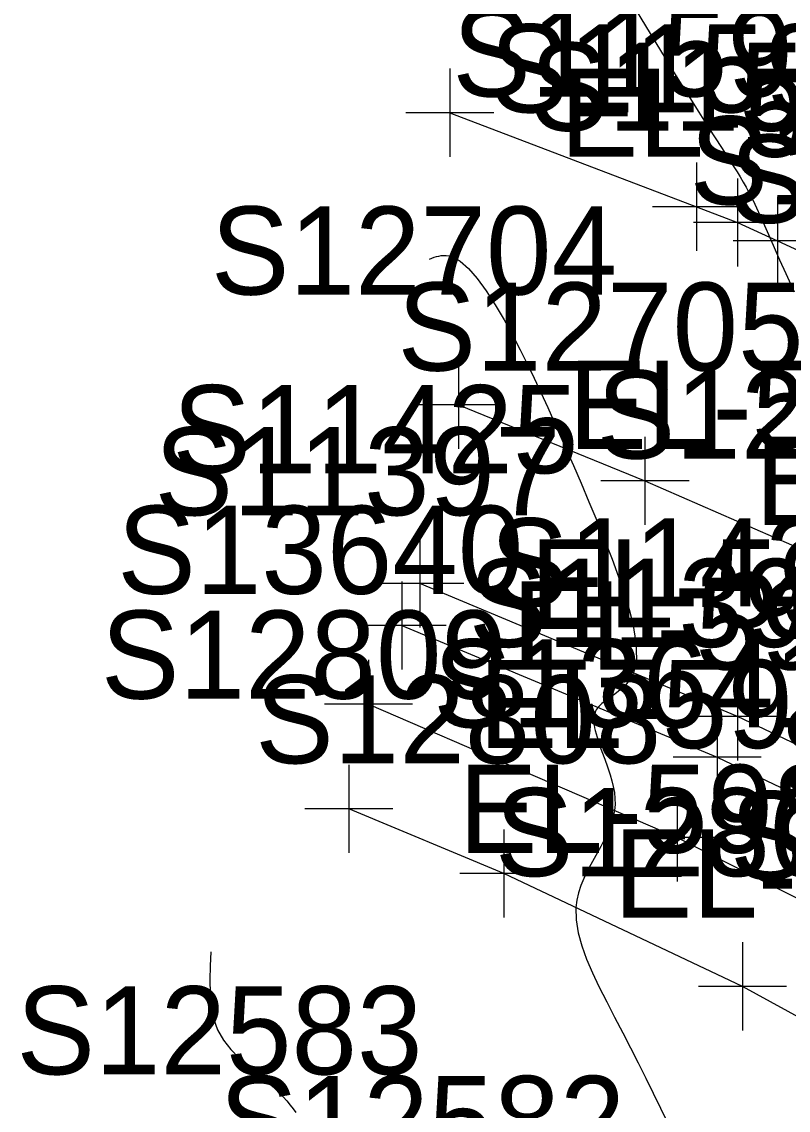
# Model space of a CAD drawing. Extents: x 1729869 to 1735532, y 648588 to 653771.
# Drawn here: x 1730227.09 to 1730261.9, y 653043.9 to 653093.31 of the extents above; entities that cross this region are included whole.
import ezdxf

# ---------------------------------------------------------------- set-up
doc = ezdxf.new("R2010")
doc.units = 0
for name, color, linetype in [('SURVEY - CONTOURS - Index with Text', 7, 'Continuous'), ('SURVEY - CONTOURS - Intermediate with optional Text', 7, 'Continuous'), ('SURVEY - ROADSIDE BARRIERS - Points - Elevations', 7, 'Continuous'), ('SURVEY - ROADSIDE BARRIERS - Points - Locators', 7, 'Continuous'), ('SURVEY - ROADSIDE BARRIERS - Points - Numbers', 7, 'Continuous'), ('SURVEY - ROADSIDE BARRIERS with Text', 7, 'Continuous'), ('SURVEY - TRAFFIC CONTROL - Pavement Marking - Points - Elevations', 7, 'Continuous'), ('SURVEY - TRAFFIC CONTROL - Pavement Marking - Points - Locators', 7, 'Continuous'), ('SURVEY - TRAFFIC CONTROL - Pavement Marking - Points - Numbers', 7, 'Continuous'), ('SURVEY - TRAFFIC CONTROL - Pavement Marking with Text', 7, 'Continuous'), ('SURVEY - TRANSPORTATION - Features', 7, 'Continuous'), ('SURVEY - TRANSPORTATION - Features - Points - Elevations', 7, 'Continuous'), ('SURVEY - TRANSPORTATION - Features - Points - Locators', 7, 'Continuous'), ('SURVEY - TRANSPORTATION - Features - Points - Numbers', 7, 'Continuous'), ('SURVEY - TRANSPORTATION - Roads', 7, 'Continuous'), ('SURVEY - TRANSPORTATION - Roads - Points - Elevations', 7, 'Continuous'), ('SURVEY - TRANSPORTATION - Roads - Points - Locators', 7, 'Continuous'), ('SURVEY - TRANSPORTATION - Roads - Points - Numbers', 7, 'Continuous')]:
    doc.layers.add(name, color=color, linetype=linetype)

msp = doc.modelspace()

# ---------------------------------------------------------------- linework, layer by layer
at = {"layer": 'SURVEY - CONTOURS - Index with Text'}
msp.add_lwpolyline([(1730254.94, 653093.899), (1730256.564, 653091.237), (1730256.96, 653090.594), (1730257.343, 653089.976), (1730257.831, 653089.197), (1730258.289, 653088.478), (1730258.857, 653087.6), (1730259.28, 653086.948), (1730259.428, 653086.718), (1730259.571, 653086.489), (1730259.71, 653086.262), (1730259.846, 653086.033), (1730259.977, 653085.801), (1730260.14, 653085.498), (1730260.298, 653085.187), (1730260.453, 653084.866), (1730260.607, 653084.535), (1730260.762, 653084.193), (1730261.063, 653083.508), (1730261.502, 653082.506), (1730261.783, 653081.879), (1730262.161, 653081.047)], dxfattribs=at)
at = {"layer": 'SURVEY - CONTOURS - Intermediate with optional Text'}
for points in [[(1730245.611, 653082.538), (1730245.713, 653082.577), (1730245.815, 653082.614), (1730245.918, 653082.647), (1730246.022, 653082.674), (1730246.129, 653082.692), (1730246.238, 653082.701), (1730246.355, 653082.698), (1730246.476, 653082.679), (1730246.6, 653082.645), (1730246.728, 653082.594), (1730246.86, 653082.525), (1730246.996, 653082.435), (1730247.369, 653082.105), (1730247.763, 653081.652), (1730248.171, 653081.098), (1730248.584, 653080.463), (1730248.996, 653079.77), (1730249.4, 653079.039), (1730249.727, 653078.415), (1730250.045, 653077.779), (1730250.357, 653077.132), (1730250.665, 653076.472), (1730250.971, 653075.799), (1730251.449, 653074.727), (1730251.798, 653073.933), (1730252.137, 653073.163), (1730252.488, 653072.358), (1730252.846, 653071.524), (1730253.204, 653070.668), (1730253.558, 653069.796), (1730253.901, 653068.915), (1730254.269, 653067.908), (1730254.589, 653066.924), (1730254.836, 653065.99), (1730254.981, 653065.132), (1730255, 653064.377), (1730254.866, 653063.751), (1730254.707, 653063.451), (1730254.503, 653063.197), (1730254.268, 653062.978), (1730254.019, 653062.787), (1730253.772, 653062.615), (1730253.544, 653062.451), (1730253.437, 653062.366), (1730253.387, 653062.322), (1730253.341, 653062.279), (1730253.299, 653062.234), (1730253.26, 653062.189), (1730253.217, 653062.131), (1730253.18, 653062.072), (1730253.149, 653062.011), (1730253.124, 653061.948), (1730253.103, 653061.884), (1730253.088, 653061.817), (1730253.073, 653061.714), (1730253.068, 653061.607), (1730253.072, 653061.496), (1730253.084, 653061.381), (1730253.103, 653061.262), (1730253.129, 653061.139), (1730253.211, 653060.839), (1730253.316, 653060.521), (1730253.437, 653060.187), (1730253.565, 653059.84), (1730253.692, 653059.484), (1730253.811, 653059.12), (1730253.887, 653058.856), (1730253.951, 653058.59), (1730253.998, 653058.322), (1730254.026, 653058.052), (1730254.03, 653057.782), (1730254.007, 653057.509), (1730253.918, 653057.106), (1730253.776, 653056.7), (1730253.592, 653056.291), (1730253.38, 653055.881), (1730252.928, 653055.054), (1730252.765, 653054.739), (1730252.615, 653054.422), (1730252.483, 653054.101), (1730252.374, 653053.775), (1730252.295, 653053.442), (1730252.25, 653053.101), (1730252.257, 653052.539), (1730252.351, 653051.958), (1730252.517, 653051.361), (1730252.74, 653050.754), (1730253.006, 653050.139), (1730253.299, 653049.521), (1730253.473, 653049.172), (1730253.65, 653048.823), (1730254.012, 653048.122), (1730254.379, 653047.415), (1730254.729, 653046.736), (1730255.076, 653046.051), (1730255.421, 653045.364), (1730255.76, 653044.679), (1730256.092, 653044.001), (1730256.44, 653043.283)], [(1730235.679, 653051.099), (1730235.648, 653050.456), (1730235.63, 653049.822), (1730235.64, 653049.205), (1730235.693, 653048.615), (1730235.802, 653048.061), (1730235.98, 653047.552), (1730236.246, 653047.081), (1730236.582, 653046.656), (1730236.967, 653046.265), (1730237.385, 653045.898), (1730237.814, 653045.543), (1730238.237, 653045.19), (1730238.425, 653045.024), (1730238.607, 653044.856), (1730238.783, 653044.684), (1730238.954, 653044.506), (1730239.119, 653044.323), (1730239.279, 653044.133), (1730239.407, 653043.969), (1730239.532, 653043.8)]]:
    msp.add_lwpolyline(points, dxfattribs=at)
at = {"layer": 'SURVEY - ROADSIDE BARRIERS - Points - Locators'}
for p, q in [((1730245.167, 653069.814), (1730245.167, 653065.814)), ((1730247.167, 653067.814), (1730243.167, 653067.814)), ((1730244.355, 653067.906), (1730244.355, 653063.906)), ((1730246.355, 653065.906), (1730242.355, 653065.906)), ((1730259.59, 653063.772), (1730259.59, 653059.772)), ((1730261.59, 653061.772), (1730257.59, 653061.772)), ((1730258.672, 653061.93), (1730258.672, 653057.93)), ((1730260.672, 653059.93), (1730256.672, 653059.93))]:
    msp.add_line(p, q, dxfattribs=at)
at = {"layer": 'SURVEY - ROADSIDE BARRIERS with Text'}
for points in [[(1730377.653, 652957.367), (1730370.05, 652967.582), (1730365.292, 652973.884), (1730355.2, 652986.833), (1730348.752, 652994.597), (1730343.695, 653000.379), (1730336.881, 653007.543), (1730325.241, 653018.882), (1730312.955, 653029.702), (1730300.568, 653039.325), (1730287.367, 653047.781), (1730273.761, 653055.043), (1730259.59, 653061.772), (1730245.167, 653067.814)], [(1730244.355, 653065.906), (1730258.672, 653059.93), (1730272.717, 653053.238), (1730286.259, 653046.013), (1730299.366, 653037.631), (1730311.67, 653028.094), (1730323.76, 653017.401), (1730335.292, 653006.231), (1730341.997, 652999.145), (1730347.047, 652993.359), (1730353.484, 652985.734), (1730363.575, 652972.96), (1730368.322, 652966.737), (1730375.881, 652956.601), (1730377.653, 652957.367)]]:
    msp.add_lwpolyline(points, dxfattribs=at)
at = {"layer": 'SURVEY - TRAFFIC CONTROL - Pavement Marking - Points - Locators'}
for p, q in [((1730246.523, 653091.178), (1730246.523, 653087.178)), ((1730248.523, 653089.178), (1730244.523, 653089.178)), ((1730257.724, 653086.912), (1730257.724, 653082.912)), ((1730259.587, 653086.192), (1730259.587, 653082.192)), ((1730259.724, 653084.912), (1730255.724, 653084.912)), ((1730261.401, 653085.356), (1730261.401, 653081.356)), ((1730261.587, 653084.192), (1730257.587, 653084.192)), ((1730263.401, 653083.356), (1730259.401, 653083.356))]:
    msp.add_line(p, q, dxfattribs=at)
at = {"layer": 'SURVEY - TRAFFIC CONTROL - Pavement Marking with Text'}
msp.add_lwpolyline([(1730246.523, 653089.178), (1730257.724, 653084.912), (1730259.587, 653084.192), (1730261.401, 653083.356), (1730268.658, 653080.014)], dxfattribs=at)
at = {"layer": 'SURVEY - TRANSPORTATION - Features'}
msp.add_lwpolyline([(1730242.837, 653062.34), (1730256.852, 653056.279), (1730270.489, 653049.386), (1730283.612, 653041.792), (1730296.374, 653033.413), (1730308.389, 653023.985), (1730319.789, 653013.432), (1730330.317, 653002.123), (1730338.263, 652992.054), (1730340.569, 652988.703), (1730348.857, 652975.48), (1730356.228, 652962.203), (1730362.053, 652948.144), (1730367.965, 652934.083), (1730372.525, 652919.59), (1730376.427, 652904.681), (1730379.445, 652889.743), (1730380.838, 652874.587), (1730381.753, 652866.732)], dxfattribs=at)
at = {"layer": 'SURVEY - TRANSPORTATION - Features - Points - Locators'}
for p, q in [((1730242.837, 653064.34), (1730242.837, 653060.34)), ((1730244.837, 653062.34), (1730240.837, 653062.34)), ((1730256.852, 653058.279), (1730256.852, 653054.279)), ((1730258.852, 653056.279), (1730254.852, 653056.279))]:
    msp.add_line(p, q, dxfattribs=at)
at = {"layer": 'SURVEY - TRANSPORTATION - Roads'}
for points in [[(1730246.916, 653075.922), (1730255.389, 653072.471), (1730264.547, 653068.482), (1730272.974, 653064.351), (1730281.861, 653059.792), (1730290.112, 653055.405), (1730298.773, 653050.428), (1730306.788, 653045.429), (1730315.159, 653039.979), (1730322.668, 653034.754), (1730331.628, 653027.942), (1730338.901, 653022.068), (1730346.443, 653015.527), (1730353.218, 653009.497), (1730360.487, 653002.641), (1730367.304, 652995.752), (1730374.197, 652988.519), (1730385.193, 652976.619)], [(1730326.332, 652999.244), (1730318.197, 653008.059), (1730316.841, 653009.528), (1730305.076, 653020.36), (1730303.563, 653021.662), (1730292.393, 653030.088), (1730277.339, 653039.926), (1730259.813, 653049.526), (1730248.975, 653054.649), (1730241.936, 653057.583)]]:
    msp.add_lwpolyline(points, dxfattribs=at)
at = {"layer": 'SURVEY - TRANSPORTATION - Roads - Points - Locators'}
for p, q in [((1730246.916, 653077.922), (1730246.916, 653073.922)), ((1730248.916, 653075.922), (1730244.916, 653075.922)), ((1730255.389, 653074.471), (1730255.389, 653070.471)), ((1730257.389, 653072.471), (1730253.389, 653072.471)), ((1730241.936, 653059.583), (1730241.936, 653055.583)), ((1730243.936, 653057.583), (1730239.936, 653057.583)), ((1730248.975, 653056.649), (1730248.975, 653052.649)), ((1730250.975, 653054.649), (1730246.975, 653054.649)), ((1730259.813, 653051.526), (1730259.813, 653047.526)), ((1730261.813, 653049.526), (1730257.813, 653049.526))]:
    msp.add_line(p, q, dxfattribs=at)

# ---------------------------------------------------------------- texts
at = {"layer": 'SURVEY - ROADSIDE BARRIERS - Points - Elevations'}
for s, p in [('EL-598.38', (1730250.167, 653065.814)), ('EL-598.43', (1730249.355, 653063.906))]:
    msp.add_text(s, height=4, dxfattribs=at).set_placement(p)
at = {"layer": 'SURVEY - ROADSIDE BARRIERS - Points - Numbers'}
for s, p in [('S11425', (1730233.927, 653072.814)), ('S11397', (1730233.115, 653070.906)), ('S11424', (1730248.35, 653066.772)), ('S11398', (1730247.385, 653064.93)), ('S11399', (1730261.462, 653058.238))]:
    msp.add_text(s, height=4, dxfattribs=at).set_placement(p)
at = {"layer": 'SURVEY - TRAFFIC CONTROL - Pavement Marking - Points - Elevations'}
msp.add_text('EL-599.19', height=4, dxfattribs=at).set_placement((1730251.523, 653087.178))
at = {"layer": 'SURVEY - TRAFFIC CONTROL - Pavement Marking - Points - Numbers'}
for s, p in [('S11591', (1730246.642, 653089.912)), ('S11592', (1730248.347, 653089.192)), ('S11593', (1730250.161, 653088.356)), ('S11594', (1730257.418, 653085.014)), ('S11595', (1730259.232, 653084.179))]:
    msp.add_text(s, height=4, dxfattribs=at).set_placement(p)
at = {"layer": 'SURVEY - TRANSPORTATION - Features - Points - Elevations'}
msp.add_text('EL-598.42', height=4, dxfattribs=at).set_placement((1730247.837, 653060.34))
at = {"layer": 'SURVEY - TRANSPORTATION - Features - Points - Numbers'}
for s, p in [('S13640', (1730231.424, 653067.34)), ('S13641', (1730245.77, 653061.279)), ('S13642', (1730259.249, 653054.386))]:
    msp.add_text(s, height=4, dxfattribs=at).set_placement(p)
at = {"layer": 'SURVEY - TRANSPORTATION - Roads - Points - Elevations'}
for s, p in [('EL-598.71', (1730251.916, 653073.922)), ('EL-599.21', (1730260.389, 653070.471)), ('EL-598.48', (1730246.936, 653055.583)), ('EL-598.84', (1730253.975, 653052.649))]:
    msp.add_text(s, height=4, dxfattribs=at).set_placement(p)
at = {"layer": 'SURVEY - TRANSPORTATION - Roads - Points - Numbers'}
for s, p in [('S12704', (1730235.676, 653080.922)), ('S12705', (1730244.149, 653077.471)), ('S12706', (1730253.197, 653073.482)), ('S12809', (1730230.681, 653062.583)), ('S12808', (1730237.688, 653059.649)), ('S12807', (1730248.573, 653054.526)), ('S12583', (1730226.845, 653045.532)), ('S12582', (1730236.052, 653041.463))]:
    msp.add_text(s, height=4, dxfattribs=at).set_placement(p)

doc.saveas('drawing.dxf')
